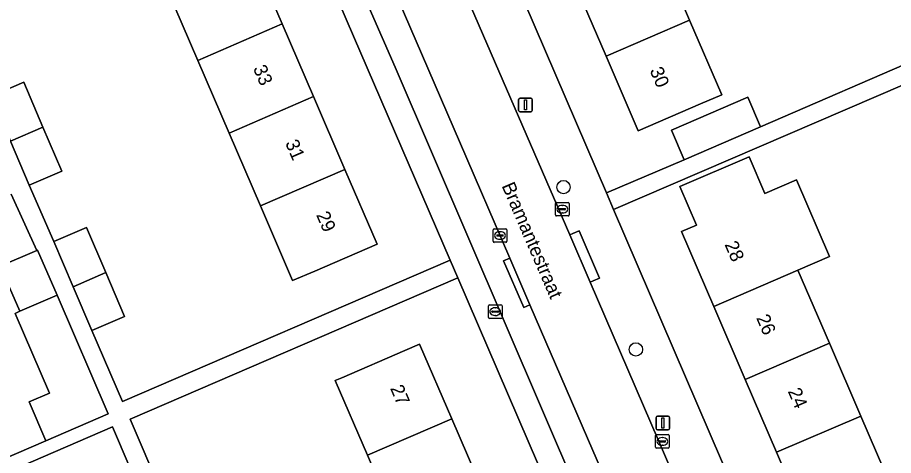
# Model space of a CAD drawing. Extents: x 159352 to 160617, y 385888 to 387323.
# Drawn here: x 159570 to 159634.4, y 386318 to 386350.1 of the extents above; entities that cross this region are included whole.
import ezdxf

# ---------------------------------------------------------------- set-up
doc = ezdxf.new("R2010")
doc.units = 0
for name, color, linetype in [('IMGEO_Boom', 7, 'Continuous'), ('IMGEO_Brandkraan', 7, 'Continuous'), ('IMGEO_Erf', 7, 'Continuous'), ('IMGEO_Kolk', 7, 'Continuous'), ('IMGEO_Lichtmast', 7, 'Continuous'), ('IMGEO_Openbare_ruimte_label', 7, 'Continuous'), ('IMGEO_Pand', 7, 'Continuous'), ('IMGEO_Pand_nummerreeks', 7, 'Continuous'), ('IMGEO_Parkeervlak_open', 7, 'Continuous'), ('IMGEO_Rijbaan_lokaal_open', 7, 'Continuous'), ('IMGEO_Voetpad_open', 7, 'Continuous')]:
    doc.layers.add(name, color=color, linetype=linetype)

msp = doc.modelspace()

# ---------------------------------------------------------------- linework, layer by layer
at = {"layer": 'IMGEO_Boom'}
for centre in [(159610.123, 386337.677), (159615.443, 386325.75)]:
    msp.add_circle(centre, 0.489, dxfattribs=at)
at = {"layer": 'IMGEO_Brandkraan'}
for p, q in [((159604.601, 386328.1), (159604.601, 386328.952)), ((159604.676, 386329.026), (159605.528, 386329.026)), ((159605.602, 386328.952), (159605.602, 386328.1)), ((159604.86, 386328.52), (159604.86, 386328.532)), ((159605.298, 386328.483), (159604.9, 386328.483)), ((159604.903, 386328.569), (159605.301, 386328.569)), ((159605.089, 386328.806), (159605.114, 386328.806)), ((159605.344, 386328.532), (159605.344, 386328.52)), ((159605.528, 386328.026), (159604.676, 386328.026)), ((159605.112, 386328.246), (159605.087, 386328.246))]:
    msp.add_line(p, q, dxfattribs=at)
for points in [[(159604.601, 386328.1), (159604.601, 386328.952)], [(159604.676, 386329.026), (159605.528, 386329.026)], [(159605.602, 386328.952), (159605.602, 386328.1)], [(159605.528, 386328.026), (159604.676, 386328.026)]]:
    msp.add_lwpolyline(points, dxfattribs=at)
for centre, radius, start, end in [((159604.678, 386328.95), 0.0765, 91.55205, 178.44795), ((159604.678, 386328.95), 0.0765, 91.55205, 178.44795), ((159605.526, 386328.95), 0.0765, 1.55205, 88.44795), ((159605.526, 386328.95), 0.0765, 1.55205, 88.44795), ((159604.9, 386328.529), 0.0403, 85.87752, 175.75265), ((159604.897, 386328.519), 0.0366, 178.93798, 274.71019), ((159605.301, 386328.526), 0.043, 264.86636, 352.45326), ((159605.305, 386328.531), 0.0386, 1.73085, 96.63898), ((159604.678, 386328.102), 0.0765, 181.55205, 268.44795), ((159604.678, 386328.102), 0.0765, 181.55205, 268.44795), ((159605.526, 386328.102), 0.0765, 271.55205, 358.44795), ((159605.526, 386328.102), 0.0765, 271.55205, 358.44795)]:
    msp.add_arc(centre, radius, start, end, dxfattribs=at)
for centre, major_axis, ratio, start_param, end_param in [((159605.088, 386328.526), (-0.387, 0.002), 0.722429, 4.712389, 7.853982), ((159605.113, 386328.526), (-0.39, 0.002), 0.717154, 1.570796, 4.712389)]:
    msp.add_ellipse(centre, major_axis=major_axis, ratio=ratio, start_param=start_param, end_param=end_param, dxfattribs=at)
at = {"layer": 'IMGEO_Erf'}
for points in [[(159593.672, 386382.792), (159613.28, 386337.251), (159618.995, 386339.681), (159618.056, 386341.865), (159623.667, 386344.277), (159624.606, 386342.094), (159636.817, 386347.385)], [(159568.049, 386344.37), (159570.443, 386345.397), (159571.863, 386342.089), (159573.249, 386338.858), (159570.855, 386337.831), (159572.659, 386333.675), (159575.053, 386334.702), (159576.474, 386331.392), (159577.859, 386328.163), (159575.465, 386327.136), (159577.704, 386321.929), (159601.784, 386332.309), (159581.955, 386378.311)], [(159587.145, 386355.018), (159589.45, 386349.67), (159591.754, 386344.323), (159594.059, 386338.976), (159596.424, 386333.489), (159591.833, 386331.511), (159590.21, 386330.811), (159587.845, 386336.296), (159585.54, 386341.644), (159583.235, 386346.991), (159580.93, 386352.338)], [(159617.097, 386355.284), (159619.395, 386349.941), (159621.753, 386344.456), (159620.2, 386343.789), (159615.606, 386341.814), (159613.248, 386347.3), (159610.951, 386352.643)], [(159647.923, 386315.023), (159646.515, 386318.281), (159648.897, 386319.31), (159647.104, 386323.487), (159644.722, 386322.458), (159643.305, 386325.739), (159641.897, 386328.997), (159644.279, 386330.026), (159642.486, 386334.205), (159640.104, 386333.176), (159638.687, 386336.457), (159637.279, 386339.715), (159639.661, 386340.744), (159637.323, 386346.153), (159613.806, 386336.028), (159634.976, 386286.859)], [(159628.092, 386312.834), (159625.783, 386318.191), (159623.474, 386323.55), (159621.165, 386328.909), (159618.796, 386334.407), (159619.898, 386334.882), (159618.679, 386337.711), (159623.767, 386339.904), (159624.925, 386337.217), (159627.25, 386338.219), (159629.681, 386332.577), (159627.356, 386331.576), (159629.665, 386326.217), (159631.974, 386320.858), (159634.282, 386315.501)], [(159552.875, 386310.756), (159572.078, 386319.046), (159570.845, 386321.905), (159572.334, 386322.547), (159569.81, 386328.403), (159570.152, 386328.551), (159568.726, 386331.86), (159571.408, 386333.017), (159569.523, 386337.17)], [(159622.279, 386284.764), (159602.346, 386331.006), (159578.265, 386320.626), (159580.527, 386315.366)]]:
    msp.add_lwpolyline(points, dxfattribs=at)
for points in [[(159602.631, 386301.946), (159600.325, 386307.294), (159598.019, 386312.641), (159595.713, 386317.987), (159593.349, 386323.47), (159593.827, 386323.676), (159598.455, 386325.671), (159599.538, 386326.138), (159601.903, 386320.654), (159604.209, 386315.308), (159606.514, 386309.96), (159608.821, 386304.613), (159611.126, 386299.266), (159613.432, 386293.919), (159615.738, 386288.572), (159618.138, 386283.007), (159613.547, 386281.028), (159611.949, 386280.339), (159609.548, 386285.905), (159607.243, 386291.253), (159604.937, 386296.599)], [(159586.767, 386297.278), (159584.382, 386296.255), (159582.984, 386299.512), (159581.576, 386302.794), (159583.961, 386303.817), (159582.164, 386307.956), (159579.779, 386306.933), (159578.382, 386310.188), (159576.973, 386313.472), (159579.358, 386314.495), (159576.968, 386320.066), (159553.272, 386309.836), (159574.53, 386260.594), (159598.082, 386270.879), (159595.973, 386275.922), (159593.588, 386274.899), (159592.19, 386278.156), (159590.782, 386281.438), (159593.167, 386282.461), (159591.371, 386286.6), (159588.986, 386285.577), (159587.589, 386288.833), (159586.18, 386292.116), (159588.565, 386293.139)]]:
    msp.add_lwpolyline(points, close=True, dxfattribs=at)
at = {"layer": 'IMGEO_Kolk'}
for p, q in [((159609.536, 386335.63), (159609.536, 386336.482)), ((159609.611, 386336.556), (159610.463, 386336.556)), ((159609.795, 386336.05), (159609.795, 386336.062)), ((159609.838, 386336.099), (159610.236, 386336.099)), ((159610.024, 386336.336), (159610.049, 386336.336)), ((159610.279, 386336.062), (159610.279, 386336.05)), ((159610.537, 386336.482), (159610.537, 386335.63)), ((159610.463, 386335.556), (159609.611, 386335.556)), ((159610.233, 386336.013), (159609.835, 386336.013)), ((159610.047, 386335.776), (159610.022, 386335.776)), ((159604.956, 386333.694), (159604.956, 386334.546)), ((159605.031, 386334.62), (159605.883, 386334.62)), ((159605.215, 386334.114), (159605.215, 386334.126)), ((159605.258, 386334.163), (159605.656, 386334.163)), ((159605.444, 386334.4), (159605.469, 386334.4)), ((159605.699, 386334.126), (159605.699, 386334.114)), ((159605.957, 386334.546), (159605.957, 386333.694)), ((159605.883, 386333.62), (159605.031, 386333.62)), ((159605.653, 386334.077), (159605.255, 386334.077)), ((159605.467, 386333.84), (159605.442, 386333.84)), ((159616.884, 386318.565), (159616.884, 386319.417)), ((159616.959, 386319.491), (159617.811, 386319.491)), ((159617.885, 386319.417), (159617.885, 386318.565)), ((159617.143, 386318.985), (159617.143, 386318.997)), ((159617.581, 386318.948), (159617.183, 386318.948)), ((159617.186, 386319.034), (159617.584, 386319.034)), ((159617.395, 386318.711), (159617.37, 386318.711)), ((159617.372, 386319.271), (159617.397, 386319.271)), ((159617.627, 386318.997), (159617.627, 386318.985)), ((159617.811, 386318.491), (159616.959, 386318.491))]:
    msp.add_line(p, q, dxfattribs=at)
for points in [[(159609.536, 386335.63), (159609.536, 386336.482)], [(159609.611, 386336.556), (159610.463, 386336.556)], [(159610.537, 386336.482), (159610.537, 386335.63)], [(159610.463, 386335.556), (159609.611, 386335.556)], [(159604.956, 386333.694), (159604.956, 386334.546)], [(159605.031, 386334.62), (159605.883, 386334.62)], [(159605.957, 386334.546), (159605.957, 386333.694)], [(159605.883, 386333.62), (159605.031, 386333.62)], [(159616.884, 386318.565), (159616.884, 386319.417)], [(159616.959, 386319.491), (159617.811, 386319.491)], [(159617.885, 386319.417), (159617.885, 386318.565)], [(159617.811, 386318.491), (159616.959, 386318.491)]]:
    msp.add_lwpolyline(points, dxfattribs=at)
for centre, radius, start, end in [((159609.613, 386336.48), 0.0765, 91.55205, 178.44795), ((159609.613, 386336.48), 0.0765, 91.55205, 178.44795), ((159609.835, 386336.059), 0.0403, 85.87752, 175.75265), ((159609.832, 386336.049), 0.0366, 178.93798, 274.71019), ((159610.236, 386336.056), 0.043, 264.86636, 352.45326), ((159610.24, 386336.061), 0.0386, 1.73085, 96.63898), ((159610.461, 386336.48), 0.0765, 1.55205, 88.44795), ((159610.461, 386336.48), 0.0765, 1.55205, 88.44795), ((159609.613, 386335.632), 0.0765, 181.55205, 268.44795), ((159609.613, 386335.632), 0.0765, 181.55205, 268.44795), ((159610.461, 386335.632), 0.0765, 271.55205, 358.44795), ((159610.461, 386335.632), 0.0765, 271.55205, 358.44795), ((159605.033, 386334.544), 0.0765, 91.55205, 178.44795), ((159605.033, 386334.544), 0.0765, 91.55205, 178.44795), ((159605.255, 386334.123), 0.0403, 85.87752, 175.75265), ((159605.252, 386334.113), 0.0366, 178.93798, 274.71019), ((159605.656, 386334.12), 0.043, 264.86636, 352.45326), ((159605.66, 386334.125), 0.0386, 1.73085, 96.63898), ((159605.881, 386334.544), 0.0765, 1.55205, 88.44795), ((159605.881, 386334.544), 0.0765, 1.55205, 88.44795), ((159605.033, 386333.696), 0.0765, 181.55205, 268.44795), ((159605.033, 386333.696), 0.0765, 181.55205, 268.44795), ((159605.881, 386333.696), 0.0765, 271.55205, 358.44795), ((159605.881, 386333.696), 0.0765, 271.55205, 358.44795), ((159616.961, 386319.415), 0.0765, 91.55205, 178.44795), ((159616.961, 386319.415), 0.0765, 91.55205, 178.44795), ((159617.809, 386319.415), 0.0765, 1.55205, 88.44795), ((159617.809, 386319.415), 0.0765, 1.55205, 88.44795), ((159617.183, 386318.994), 0.0403, 85.87752, 175.75265), ((159617.18, 386318.984), 0.0366, 178.93798, 274.71019), ((159617.584, 386318.991), 0.043, 264.86636, 352.45326), ((159617.588, 386318.996), 0.0386, 1.73085, 96.63898), ((159616.961, 386318.567), 0.0765, 181.55205, 268.44795), ((159616.961, 386318.567), 0.0765, 181.55205, 268.44795), ((159617.809, 386318.567), 0.0765, 271.55205, 358.44795), ((159617.809, 386318.567), 0.0765, 271.55205, 358.44795)]:
    msp.add_arc(centre, radius, start, end, dxfattribs=at)
for centre, major_axis, ratio, start_param, end_param in [((159610.023, 386336.056), (-0.387, 0.002), 0.722429, 4.712389, 7.853982), ((159610.048, 386336.056), (-0.39, 0.002), 0.717154, 1.570796, 4.712389), ((159605.443, 386334.12), (-0.387, 0.002), 0.722429, 4.712389, 7.853982), ((159605.468, 386334.12), (-0.39, 0.002), 0.717154, 1.570796, 4.712389), ((159617.371, 386318.991), (-0.387, 0.002), 0.722429, 4.712389, 7.853982), ((159617.396, 386318.991), (-0.39, 0.002), 0.717154, 1.570796, 4.712389)]:
    msp.add_ellipse(centre, major_axis=major_axis, ratio=ratio, start_param=start_param, end_param=end_param, dxfattribs=at)
at = {"layer": 'IMGEO_Lichtmast'}
for p, q in [((159606.825, 386343.318), (159606.825, 386344.118)), ((159606.825, 386344.118), (159606.825, 386343.318)), ((159606.925, 386344.218), (159607.715, 386344.218)), ((159607.715, 386344.218), (159606.925, 386344.218)), ((159607.815, 386344.118), (159607.815, 386343.318)), ((159607.815, 386343.318), (159607.815, 386344.118)), ((159607.715, 386343.218), (159606.925, 386343.218)), ((159606.925, 386343.218), (159607.715, 386343.218)), ((159616.933, 386319.948), (159616.933, 386320.748)), ((159616.933, 386320.748), (159616.933, 386319.948)), ((159617.033, 386320.848), (159617.823, 386320.848)), ((159617.823, 386320.848), (159617.033, 386320.848)), ((159617.923, 386320.748), (159617.923, 386319.948)), ((159617.923, 386319.948), (159617.923, 386320.748)), ((159617.823, 386319.848), (159617.033, 386319.848)), ((159617.033, 386319.848), (159617.823, 386319.848))]:
    msp.add_line(p, q, dxfattribs=at)
for points in [[(159607.245, 386344.093), (159607.395, 386344.093), (159607.395, 386343.343), (159607.245, 386343.343), (159607.245, 386344.093)], [(159617.353, 386320.723), (159617.503, 386320.723), (159617.503, 386319.973), (159617.353, 386319.973), (159617.353, 386320.723)]]:
    msp.add_lwpolyline(points, dxfattribs=at)
for centre, start, end in [((159606.925, 386344.118), 90, 180), ((159606.925, 386344.118), 90, 180), ((159607.715, 386344.118), 0, 90), ((159607.715, 386344.118), 360, 90), ((159606.925, 386343.318), 180, 270), ((159606.925, 386343.318), 180, 270), ((159607.715, 386343.318), 270, 0), ((159607.715, 386343.318), 270, 0), ((159617.033, 386320.748), 90, 180), ((159617.033, 386320.748), 90, 180), ((159617.823, 386320.748), 0, 90), ((159617.823, 386320.748), 360, 90), ((159617.033, 386319.948), 180, 270), ((159617.033, 386319.948), 180, 270), ((159617.823, 386319.948), 270, 0), ((159617.823, 386319.948), 270, 0)]:
    msp.add_arc(centre, 0.1, start, end, dxfattribs=at)
at = {"layer": 'IMGEO_Pand'}
for points in [[(159589.45, 386349.67), (159587.145, 386355.018), (159580.93, 386352.338), (159583.235, 386346.991)], [(159610.951, 386352.643), (159613.248, 386347.3), (159619.395, 386349.941), (159617.097, 386355.284)], [(159583.235, 386346.991), (159585.54, 386341.644), (159591.754, 386344.323), (159589.45, 386349.67)], [(159613.248, 386347.3), (159615.606, 386341.814), (159620.2, 386343.789), (159621.753, 386344.456), (159619.395, 386349.941)], [(159570.443, 386345.397), (159568.049, 386344.37), (159569.47, 386341.058), (159571.863, 386342.089)], [(159585.54, 386341.644), (159587.845, 386336.296), (159594.059, 386338.976), (159591.754, 386344.323)], [(159624.606, 386342.094), (159623.667, 386344.277), (159618.056, 386341.865), (159618.995, 386339.681)], [(159570.855, 386337.831), (159573.249, 386338.858), (159571.863, 386342.089), (159569.47, 386341.058)], [(159627.356, 386331.576), (159629.681, 386332.577), (159627.25, 386338.219), (159624.925, 386337.217), (159623.767, 386339.904), (159618.679, 386337.711), (159619.898, 386334.882), (159618.796, 386334.407), (159621.165, 386328.909)], [(159587.845, 386336.296), (159590.21, 386330.811), (159591.833, 386331.511), (159596.424, 386333.489), (159594.059, 386338.976)], [(159575.053, 386334.702), (159572.659, 386333.675), (159574.082, 386330.36), (159576.474, 386331.392)], [(159571.408, 386333.017), (159568.726, 386331.86), (159570.152, 386328.551), (159572.898, 386329.734), (159571.471, 386333.044)], [(159629.665, 386326.217), (159627.356, 386331.576), (159621.165, 386328.909), (159623.474, 386323.55)], [(159575.465, 386327.136), (159577.859, 386328.163), (159576.474, 386331.392), (159574.082, 386330.36)], [(159572.898, 386329.734), (159570.152, 386328.551), (159569.81, 386328.403), (159572.334, 386322.547), (159570.845, 386321.905), (159572.078, 386319.046), (159576.655, 386321.019)], [(159601.903, 386320.654), (159599.538, 386326.138), (159598.455, 386325.671), (159593.827, 386323.676), (159593.349, 386323.47), (159595.713, 386317.987)], [(159631.974, 386320.858), (159629.665, 386326.217), (159623.474, 386323.55), (159625.783, 386318.191)], [(159604.209, 386315.308), (159601.903, 386320.654), (159595.713, 386317.987), (159598.019, 386312.641)], [(159625.783, 386318.191), (159628.092, 386312.834), (159634.282, 386315.501), (159631.974, 386320.858)]]:
    msp.add_lwpolyline(points, close=True, dxfattribs=at)
at = {"layer": 'IMGEO_Parkeervlak_open'}
for points in [[(159613.771, 386314.865), (159607.659, 386329.022), (159607.2, 386328.824), (159605.714, 386332.267), (159606.173, 386332.465), (159602.481, 386341.017), (159593.385, 386362.094), (159585.918, 386379.157)], [(159585.318, 386375.34), (159586.299, 386373.039), (159593.761, 386355.621), (159597.74, 386346.498), (159619.334, 386296.216), (159623.749, 386286.105), (159625.224, 386282.726), (159625.986, 386280.957), (159627.387, 386277.707), (159633.968, 386262.437), (159639.667, 386249.309)]]:
    msp.add_lwpolyline(points, dxfattribs=at)
at = {"layer": 'IMGEO_Rijbaan_lokaal_open'}
for points in [[(159612.087, 386330.702), (159610.591, 386334.174), (159600.709, 386356.954), (159594.852, 386370.635), (159586.058, 386391.017), (159585.714, 386391.763)], [(159581.169, 386389.603), (159582.416, 386386.983), (159585.918, 386379.157), (159593.385, 386362.094), (159602.481, 386341.017), (159606.173, 386332.465), (159607.659, 386329.022), (159613.771, 386314.865), (159632.443, 386271.492), (159641.663, 386250), (159643.001, 386246.882), (159644.38, 386243.667)], [(159648.867, 386245.481), (159648.36, 386246.569), (159643.273, 386258.391), (159633.881, 386280.227), (159632.488, 386283.465), (159631.913, 386284.802), (159630.522, 386288.035), (159630.442, 386288.22), (159620.992, 386310.031), (159612.087, 386330.702)]]:
    msp.add_lwpolyline(points, dxfattribs=at)
at = {"layer": 'IMGEO_Voetpad_open'}
for points in [[(159635.593, 386285.426), (159634.976, 386286.859), (159613.806, 386336.028), (159613.28, 386337.251), (159593.672, 386382.792), (159591.241, 386388.436), (159591.244, 386388.449), (159589.464, 386392.605)], [(159585.714, 386391.763), (159586.058, 386391.017), (159594.852, 386370.635), (159600.709, 386356.954), (159610.591, 386334.174), (159610.805, 386334.266), (159611.264, 386334.463), (159612.758, 386330.99), (159612.299, 386330.793), (159612.087, 386330.702), (159620.992, 386310.031)], [(159577.95, 386387.642), (159579.744, 386383.454), (159579.748, 386383.454), (159581.955, 386378.311), (159601.784, 386332.309), (159602.346, 386331.006), (159622.279, 386284.764), (159623.749, 386286.105), (159619.334, 386296.216), (159597.74, 386346.498), (159593.761, 386355.621), (159586.299, 386373.039), (159585.318, 386375.34)], [(159636.817, 386347.385), (159624.606, 386342.094), (159618.995, 386339.681), (159613.28, 386337.251), (159613.806, 386336.028), (159637.323, 386346.153)], [(159580.527, 386315.366), (159578.265, 386320.626), (159602.346, 386331.006), (159601.784, 386332.309), (159577.704, 386321.929), (159575.465, 386327.136), (159574.082, 386330.36), (159572.659, 386333.675), (159570.855, 386337.831), (159569.47, 386341.058)], [(159569.523, 386337.17), (159571.408, 386333.017), (159571.471, 386333.044), (159572.898, 386329.734), (159576.655, 386321.019), (159572.078, 386319.046), (159552.875, 386310.756)], [(159553.272, 386309.836), (159576.968, 386320.066), (159579.358, 386314.495)]]:
    msp.add_lwpolyline(points, dxfattribs=at)
for points in [[(159611.264, 386334.463), (159610.805, 386334.266), (159610.591, 386334.174), (159612.087, 386330.702), (159612.299, 386330.793), (159612.758, 386330.99)], [(159606.173, 386332.465), (159605.714, 386332.267), (159607.2, 386328.824), (159607.659, 386329.022)]]:
    msp.add_lwpolyline(points, close=True, dxfattribs=at)

# ---------------------------------------------------------------- texts
at = {"layer": 'IMGEO_Openbare_ruimte_label'}
msp.add_text('Bramantestraat', height=1, rotation=293.33404, dxfattribs=at).set_placement((159605.56, 386337.777))
at = {"layer": 'IMGEO_Pand_nummerreeks'}
for s, rotation, p in [('33', 293.31701, (159587.285, 386346.405)), ('30', 293.26124, (159616.44, 386346.255)), ('31', 293.31701, (159589.649, 386340.919)), ('29', 293.31701, (159591.925, 386335.641)), ('28', 293.31116, (159621.946, 386333.464)), ('26', 293.31116, (159624.269, 386328.074)), ('27', 293.32785, (159597.362, 386322.903)), ('24', 293.31116, (159626.593, 386322.68))]:
    msp.add_text(s, height=1, rotation=rotation, dxfattribs=at).set_placement(p)

doc.saveas('drawing.dxf')
